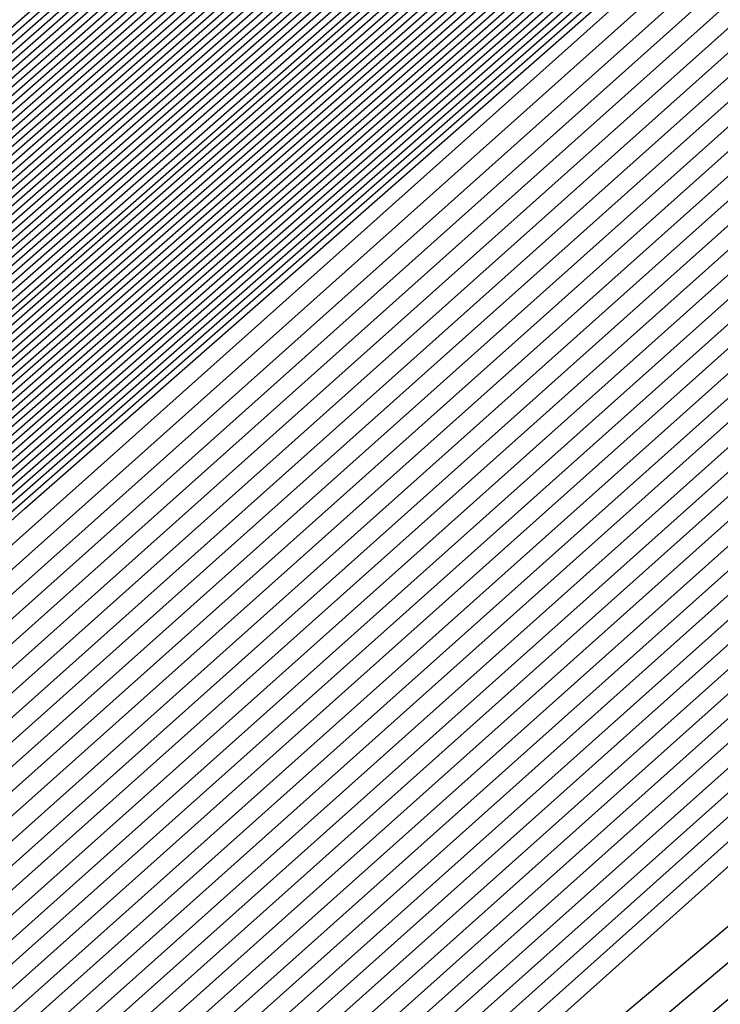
# Model space of a CAD drawing. Extents: x 3249832 to 3255657, y 13789405 to 13793316.
# Tile 1021 of 1056: x 3253212.9136 to 3253212.9946, y 13791261.3372 to 13791261.451. Entities that reach past the tile are written whole.
import ezdxf

# ---------------------------------------------------------------- set-up
doc = ezdxf.new("R2010")
doc.units = 0
doc.header["$LTSCALE"] = 100
doc.header["$MEASUREMENT"] = 0
for name, color, linetype in [('GRATIO_03231_CON', 1, 'CONTINUOUS'), ('GRATIO_0323_ICON', 1, 'CONTINUOUS'), ('TARGETS_EAST', 7, 'CONTINUOUS')]:
    doc.layers.add(name, color=color, linetype=linetype)

# ---------------------------------------------------------------- blocks, each defined once
blk = doc.blocks.new('Gratio_032316_contours')
at = {"layer": 'GRATIO_03231_CON', "color": 5, "linetype": 'Continuous', "flags": 128}
for points in [[(3253199.78125, 13791249.82967), (3253206.23489, 13791255.594), (3253220.54687, 13791268.14499), (3253234.87935, 13791280.67286), (3253243.13472, 13791287.8828), (3253246.17625, 13791290.53992), (3253246.60743, 13791290.92427), (3253246.8199, 13791291.13081), (3253248.35784, 13791292.51402), (3253252.55358, 13791296.24325), (3253260.07593, 13791302.89924), (3253268.93963, 13791310.70819), (3253276.49591, 13791317.3077), (3253280.94137, 13791321.09123), (3253283.85403, 13791323.47572), (3253287.65728, 13791326.63402), (3253294.00347, 13791332.04958)], [(3253199.91476, 13791249.94607), (3253206.35005, 13791255.69401), (3253220.62135, 13791268.20931), (3253234.91309, 13791280.70156), (3253243.14501, 13791287.89098), (3253246.17798, 13791290.54045), (3253246.60814, 13791290.92348), (3253246.81319, 13791291.12271), (3253248.29704, 13791292.45723), (3253252.34515, 13791296.05524), (3253259.60281, 13791302.47703), (3253268.15463, 13791310.01121), (3253275.44504, 13791316.37851), (3253279.74658, 13791320.03974), (3253282.6443, 13791322.4162), (3253286.55135, 13791325.66929), (3253293.09954, 13791331.2627), (3253300.79521, 13791337.86923)], [(3253200.04827, 13791250.06247), (3253206.46521, 13791255.79401), (3253220.69582, 13791268.27363), (3253234.94682, 13791280.73025), (3253243.15531, 13791287.89915), (3253246.17972, 13791290.54097), (3253246.60886, 13791290.92268), (3253246.80649, 13791291.1146), (3253248.23624, 13791292.40044), (3253252.13672, 13791295.86723), (3253259.1297, 13791302.05482), (3253267.36963, 13791309.31423), (3253274.39416, 13791315.44932), (3253278.55179, 13791318.98826), (3253281.43456, 13791321.35667), (3253285.44542, 13791324.70455), (3253292.19561, 13791330.47582), (3253300.12972, 13791337.29016)], [(3253200.18178, 13791250.17887), (3253206.58037, 13791255.89402), (3253220.77029, 13791268.33795), (3253234.98056, 13791280.75895), (3253243.1656, 13791287.90733), (3253246.18145, 13791290.5415), (3253246.60957, 13791290.92188), (3253246.79978, 13791291.1065), (3253248.17544, 13791292.34365), (3253251.92829, 13791295.67922), (3253258.65658, 13791301.63261), (3253266.58464, 13791308.61725), (3253273.34328, 13791314.52012), (3253277.357, 13791317.93677), (3253280.22483, 13791320.29715), (3253284.33949, 13791323.73982), (3253291.29169, 13791329.68894), (3253299.46423, 13791336.71108)], [(3253200.44879, 13791250.41166), (3253206.81069, 13791256.09404), (3253220.91924, 13791268.4666), (3253235.04803, 13791280.81634), (3253243.18618, 13791287.92368), (3253246.18492, 13791290.54255), (3253246.611, 13791290.92029), (3253246.78637, 13791291.09029), (3253248.05384, 13791292.23007), (3253251.51143, 13791295.3032), (3253257.71035, 13791300.78818), (3253265.01464, 13791307.22329), (3253271.24153, 13791312.66173), (3253274.96742, 13791315.8338), (3253277.80537, 13791318.17811), (3253282.12763, 13791321.81036), (3253289.48383, 13791328.11518), (3253298.13324, 13791335.55292)], [(3253200.5823, 13791250.52806), (3253206.92586, 13791256.19405), (3253220.99372, 13791268.53092), (3253235.08176, 13791280.84504), (3253243.19647, 13791287.93185), (3253246.18666, 13791290.54307), (3253246.61171, 13791290.9195), (3253246.77966, 13791291.08219), (3253247.99304, 13791292.17328), (3253251.303, 13791295.11519), (3253257.23724, 13791300.36597), (3253264.22964, 13791306.52631), (3253270.19065, 13791311.73254), (3253273.77263, 13791314.78231), (3253276.59564, 13791317.11859), (3253281.0217, 13791320.84562), (3253288.57991, 13791327.3283), (3253297.46775, 13791334.97385)], [(3253200.71581, 13791250.64445), (3253207.04102, 13791256.29406), (3253221.06819, 13791268.59524), (3253235.1155, 13791280.87374), (3253243.20676, 13791287.94002), (3253246.18839, 13791290.5436), (3253246.61242, 13791290.9187), (3253246.77296, 13791291.07408), (3253247.93224, 13791292.11649), (3253251.09457, 13791294.92718), (3253256.76412, 13791299.94376), (3253263.44465, 13791305.82933), (3253269.13978, 13791310.80334), (3253272.57784, 13791313.73083), (3253275.38591, 13791316.05906), (3253279.91577, 13791319.88089), (3253287.67598, 13791326.54142), (3253296.80226, 13791334.39477)], [(3253200.84932, 13791250.76085), (3253207.15618, 13791256.39406), (3253221.14266, 13791268.65956), (3253235.14923, 13791280.90243), (3253243.21706, 13791287.9482), (3253246.19012, 13791290.54412), (3253246.61314, 13791290.9179), (3253246.76625, 13791291.06598), (3253247.87144, 13791292.0597), (3253250.88614, 13791294.73917), (3253256.29101, 13791299.52155), (3253262.65965, 13791305.13235), (3253268.0889, 13791309.87415), (3253271.38305, 13791312.67934), (3253274.17618, 13791314.99954), (3253278.80984, 13791318.91616), (3253286.77206, 13791325.75454), (3253296.13677, 13791333.81569)], [(3253201.11633, 13791250.99365), (3253207.3865, 13791256.59408), (3253221.29161, 13791268.78821), (3253235.2167, 13791280.95983), (3253243.23764, 13791287.96455), (3253246.19359, 13791290.54517), (3253246.61456, 13791290.91631), (3253246.75284, 13791291.04977), (3253247.74984, 13791291.94612), (3253250.46928, 13791294.36315), (3253255.34478, 13791298.67713), (3253261.08965, 13791303.73839), (3253265.98715, 13791308.01576), (3253268.99347, 13791310.57637), (3253271.75672, 13791312.8805), (3253276.59798, 13791316.9867), (3253284.9642, 13791324.18078), (3253294.80578, 13791332.65754)], [(3253201.24984, 13791251.11004), (3253207.50166, 13791256.69409), (3253221.36608, 13791268.85253), (3253235.25044, 13791280.98852), (3253243.24793, 13791287.97272), (3253246.19533, 13791290.5457), (3253246.61528, 13791290.91552), (3253246.74613, 13791291.04167), (3253247.68904, 13791291.88933), (3253250.26085, 13791294.17514), (3253254.87166, 13791298.25492), (3253260.30466, 13791303.04141), (3253264.93627, 13791307.08657), (3253267.79868, 13791309.52489), (3253270.54699, 13791311.82097), (3253275.49205, 13791316.02196), (3253284.06028, 13791323.3939), (3253294.14029, 13791332.07846)], [(3253201.38335, 13791251.22644), (3253207.61682, 13791256.7941), (3253221.44056, 13791268.91685), (3253235.28417, 13791281.01722), (3253243.25822, 13791287.9809), (3253246.19706, 13791290.54622), (3253246.61599, 13791290.91472), (3253246.73943, 13791291.03356), (3253247.62824, 13791291.83254), (3253250.05242, 13791293.98713), (3253254.39855, 13791297.83271), (3253259.51966, 13791302.34443), (3253263.88539, 13791306.15737), (3253266.60389, 13791308.4734), (3253269.33726, 13791310.76145), (3253274.38613, 13791315.05723), (3253283.15635, 13791322.60702), (3253293.4748, 13791331.49938)], [(3253201.51686, 13791251.34284), (3253207.73198, 13791256.8941), (3253221.51503, 13791268.98117), (3253235.31791, 13791281.04592), (3253243.26852, 13791287.98907), (3253246.1988, 13791290.54675), (3253246.6167, 13791290.91393), (3253246.73272, 13791291.02546), (3253247.56744, 13791291.77576), (3253249.84399, 13791293.79912), (3253253.92543, 13791297.41049), (3253258.73466, 13791301.64744), (3253262.83452, 13791305.22818), (3253265.4091, 13791307.42192), (3253268.12753, 13791309.70193), (3253273.2802, 13791314.0925), (3253282.25242, 13791321.82014), (3253292.80931, 13791330.9203), (3253301.81088, 13791338.63068)], [(3253201.78387, 13791251.57563), (3253207.9623, 13791257.09412), (3253221.66398, 13791269.10982), (3253235.38538, 13791281.10331), (3253243.2891, 13791288.00542), (3253246.20227, 13791290.5478), (3253246.61813, 13791290.91233), (3253246.71931, 13791291.00925), (3253247.44584, 13791291.66218), (3253249.42713, 13791293.4231), (3253252.9792, 13791296.56607), (3253257.16467, 13791300.25348), (3253260.73276, 13791303.36979), (3253263.01952, 13791305.31895), (3253265.70807, 13791307.58288), (3253271.06834, 13791312.16303), (3253280.44457, 13791320.24638), (3253291.47832, 13791329.76215), (3253300.88547, 13791337.82513)], [(3253201.91738, 13791251.69203), (3253208.07746, 13791257.19413), (3253221.73845, 13791269.17414), (3253235.41911, 13791281.13201), (3253243.29939, 13791288.01359), (3253246.204, 13791290.54832), (3253246.61884, 13791290.91154), (3253246.71261, 13791291.00114), (3253247.38504, 13791291.60539), (3253249.2187, 13791293.23509), (3253252.50609, 13791296.14386), (3253256.37967, 13791299.5565), (3253259.68189, 13791302.44059), (3253261.82473, 13791304.26746), (3253264.49834, 13791306.52336), (3253269.96241, 13791311.1983), (3253279.54064, 13791319.4595), (3253290.81283, 13791329.18307), (3253300.42277, 13791337.42236)], [(3253202.05089, 13791251.80842), (3253208.19262, 13791257.29414), (3253221.81293, 13791269.23846), (3253235.45285, 13791281.16071), (3253243.30968, 13791288.02177), (3253246.20573, 13791290.54885), (3253246.61956, 13791290.91074), (3253246.7059, 13791290.99304), (3253247.32424, 13791291.5486), (3253249.01027, 13791293.04708), (3253252.03297, 13791295.72165), (3253255.59467, 13791298.85952), (3253258.63101, 13791301.5114), (3253260.62994, 13791303.21597), (3253263.28861, 13791305.46384), (3253268.85648, 13791310.23357), (3253278.63672, 13791318.67262), (3253290.14734, 13791328.60399), (3253299.96006, 13791337.01958)], [(3253222.18973, 13791268.9562), (3253208.47101, 13791257.20698), (3253202.18439, 13791251.92482), (3253202.18439, 13791251.92482), (3253208.30778, 13791257.39414), (3253221.8874, 13791269.30278)], [(3253222.33685, 13791269.08692), (3253208.70035, 13791257.40813), (3253202.45141, 13791252.15761), (3253202.45141, 13791252.15761), (3253208.5381, 13791257.59416), (3253222.03635, 13791269.43142)], [(3253222.41042, 13791269.15229), (3253208.81502, 13791257.50869), (3253202.58492, 13791252.27401), (3253202.58492, 13791252.27401), (3253208.65326, 13791257.69417), (3253222.11082, 13791269.49575)], [(3253222.48398, 13791269.21765), (3253208.92969, 13791257.60926), (3253202.71843, 13791252.39041), (3253202.71843, 13791252.39041), (3253208.76842, 13791257.79418), (3253222.18529, 13791269.56007)], [(3253222.55754, 13791269.28301), (3253209.04436, 13791257.70983), (3253202.85194, 13791252.50681), (3253202.85193, 13791252.50681), (3253208.88358, 13791257.89419), (3253222.25977, 13791269.62439)], [(3253222.70467, 13791269.41374), (3253209.2737, 13791257.91097), (3253203.11895, 13791252.7396), (3253203.11895, 13791252.7396), (3253209.1139, 13791258.0942), (3253222.40871, 13791269.75304)], [(3253222.77823, 13791269.4791), (3253209.38837, 13791258.01154), (3253203.25246, 13791252.856), (3253203.25246, 13791252.856), (3253209.22906, 13791258.19421), (3253222.48319, 13791269.81736)], [(3253222.8518, 13791269.54447), (3253209.50304, 13791258.11211), (3253203.38597, 13791252.97239), (3253203.38597, 13791252.97239), (3253209.34422, 13791258.29422), (3253222.55766, 13791269.88168)], [(3253222.92536, 13791269.60983), (3253209.61771, 13791258.21268), (3253203.51947, 13791253.08879), (3253203.51947, 13791253.08879), (3253209.45938, 13791258.39423), (3253222.63214, 13791269.946)], [(3253294.55593, 13791331.78482), (3253282.65133, 13791321.30274), (3253268.6032, 13791309.01445), (3253256.6338, 13791298.60027), (3253249.91373, 13791292.81609), (3253247.40711, 13791290.71997), (3253247.02638, 13791290.44557), (3253246.62867, 13791290.09727), (3253243.8498, 13791287.66252), (3253236.27025, 13791281.09954), (3253223.07249, 13791269.74056), (3253209.84706, 13791258.41382), (3253203.78649, 13791253.32159), (3253203.78649, 13791253.32159), (3253209.68971, 13791258.59423), (3253222.78114, 13791270.07458), (3253235.89161, 13791281.53353), (3253243.79641, 13791288.43297), (3253249.04881, 13791292.99861), (3253256.14655, 13791299.14707), (3253268.13516, 13791309.52901), (3253282.25127, 13791321.73092), (3253294.2793, 13791332.07331)], [(3253294.30341, 13791331.56698), (3253282.46184, 13791321.1404), (3253268.48808, 13791308.91717), (3253256.58203, 13791298.55815), (3253249.89752, 13791292.80461), (3253247.40414, 13791290.71961), (3253247.02543, 13791290.44664), (3253246.629, 13791290.09938), (3253243.85878, 13791287.67218), (3253236.30279, 13791281.1296), (3253223.14605, 13791269.80592), (3253209.96173, 13791258.51439), (3253203.92, 13791253.43798), (3253203.92, 13791253.43798), (3253209.80487, 13791258.69424), (3253222.85565, 13791270.13885), (3253235.92547, 13791281.56208), (3253243.80512, 13791288.43921), (3253249.03601, 13791292.98573), (3253256.09723, 13791299.1022), (3253268.02248, 13791309.42905), (3253282.06389, 13791321.56632), (3253294.02824, 13791331.85395)], [(3253294.05089, 13791331.34915), (3253282.27235, 13791320.97806), (3253268.37296, 13791308.8199), (3253256.53026, 13791298.51602), (3253249.8813, 13791292.79314), (3253247.40117, 13791290.71925), (3253247.02448, 13791290.44772), (3253246.62933, 13791290.10149), (3253243.86776, 13791287.68184), (3253236.33533, 13791281.15966), (3253223.21961, 13791269.87129), (3253210.0764, 13791258.61496), (3253204.05351, 13791253.55438), (3253204.05351, 13791253.55438), (3253209.92004, 13791258.79424), (3253222.93017, 13791270.20313), (3253235.95934, 13791281.59062), (3253243.81382, 13791288.44544), (3253249.02321, 13791292.97286), (3253256.04791, 13791299.05733), (3253267.90979, 13791309.32909), (3253281.87651, 13791321.40172), (3253293.77719, 13791331.63458)], [(3253293.79837, 13791331.13131), (3253282.08285, 13791320.81572), (3253268.25784, 13791308.72262), (3253256.47849, 13791298.4739), (3253249.86508, 13791292.78166), (3253247.39821, 13791290.71889), (3253247.02354, 13791290.4488), (3253246.62966, 13791290.1036), (3253243.87675, 13791287.6915), (3253236.36787, 13791281.18972), (3253223.29318, 13791269.93665), (3253210.19107, 13791258.71553), (3253204.18702, 13791253.67078), (3253204.18701, 13791253.67078), (3253210.0352, 13791258.89424), (3253223.00468, 13791270.26741), (3253235.9932, 13791281.61917), (3253243.82253, 13791288.45167), (3253249.01041, 13791292.95999), (3253255.9986, 13791299.01245), (3253267.79711, 13791309.22914), (3253281.68913, 13791321.23712), (3253293.52613, 13791331.41522)], [(3253281.70387, 13791320.49104), (3253268.02759, 13791308.52807), (3253256.37495, 13791298.38965), (3253249.83265, 13791292.75871), (3253247.39227, 13791290.71816), (3253247.02165, 13791290.45095), (3253246.63032, 13791290.10782), (3253243.89471, 13791287.71083), (3253236.43295, 13791281.24983), (3253223.4403, 13791270.06738), (3253210.42041, 13791258.91666), (3253204.45403, 13791253.90357), (3253204.45403, 13791253.90357), (3253210.2655, 13791259.09429), (3253223.15342, 13791270.39627), (3253236.05998, 13791281.67732), (3253243.49467, 13791288.16911), (3253246.23629, 13791290.55891), (3253246.63094, 13791290.89792), (3253246.97688, 13791291.19282), (3253249.38096, 13791293.27243), (3253255.90221, 13791298.92109), (3253267.57241, 13791309.02875), (3253281.31446, 13791320.90786)], [(3253281.51437, 13791320.3287), (3253267.91246, 13791308.4308), (3253256.32319, 13791298.34753), (3253249.81643, 13791292.74723), (3253247.38931, 13791290.7178), (3253247.0207, 13791290.45203), (3253246.63065, 13791290.10993), (3253243.90369, 13791287.72049), (3253236.4655, 13791281.27989), (3253223.51387, 13791270.13274), (3253210.53508, 13791259.01723), (3253204.58754, 13791254.01997), (3253204.58754, 13791254.01997), (3253210.38066, 13791259.1943), (3253223.22789, 13791270.4606), (3253236.0937, 13791281.70603), (3253243.50493, 13791288.17732), (3253246.23793, 13791290.55953), (3253246.63143, 13791290.89735), (3253246.97568, 13791291.19044), (3253249.36691, 13791293.25849), (3253255.85289, 13791298.87622), (3253267.45972, 13791308.92879), (3253281.12708, 13791320.74326)], [(3253281.32488, 13791320.16636), (3253267.79734, 13791308.33352), (3253256.27142, 13791298.30541), (3253249.80022, 13791292.73576), (3253247.38634, 13791290.71744), (3253247.01976, 13791290.4531), (3253246.63098, 13791290.11204), (3253243.91267, 13791287.73015), (3253236.49804, 13791281.30995), (3253223.58743, 13791270.1981), (3253210.64975, 13791259.1178), (3253204.72105, 13791254.13636), (3253204.72105, 13791254.13637), (3253210.49582, 13791259.2943), (3253223.30236, 13791270.52492), (3253236.12742, 13791281.73474), (3253243.51518, 13791288.18552), (3253246.23956, 13791290.56015), (3253246.63193, 13791290.89678), (3253246.97448, 13791291.18805), (3253249.35287, 13791293.24455), (3253255.80356, 13791298.83135), (3253267.34704, 13791308.82884), (3253280.9397, 13791320.57865)], [(3253281.13539, 13791320.00402), (3253267.68222, 13791308.23625), (3253256.21965, 13791298.26328), (3253249.784, 13791292.72428), (3253247.38337, 13791290.71708), (3253247.01881, 13791290.45418), (3253246.63131, 13791290.11416), (3253243.92165, 13791287.73981), (3253236.53058, 13791281.34001), (3253223.66099, 13791270.26347), (3253210.76442, 13791259.21837), (3253204.85455, 13791254.25276), (3253204.85455, 13791254.25276), (3253210.61098, 13791259.39431), (3253223.37683, 13791270.58925), (3253236.16114, 13791281.76345), (3253243.52543, 13791288.19373), (3253246.2412, 13791290.56077), (3253246.63242, 13791290.89621), (3253246.97329, 13791291.18567), (3253249.33882, 13791293.23061), (3253255.75424, 13791298.78648), (3253267.23435, 13791308.72888), (3253280.75231, 13791320.41405)], [(3253267.45197, 13791308.0417), (3253256.11611, 13791298.17904), (3253249.75157, 13791292.70133), (3253247.37744, 13791290.71635), (3253247.01692, 13791290.45633), (3253246.63197, 13791290.11838), (3253243.93961, 13791287.75913), (3253236.59567, 13791281.40012), (3253223.80812, 13791270.3942), (3253210.99376, 13791259.41951), (3253205.12157, 13791254.48556), (3253205.12157, 13791254.48556), (3253210.84129, 13791259.59433), (3253223.52577, 13791270.7179), (3253236.22858, 13791281.82086), (3253243.54593, 13791288.21014), (3253246.24446, 13791290.562), (3253246.6334, 13791290.89508), (3253246.97089, 13791291.1809), (3253249.31072, 13791293.20273), (3253255.65559, 13791298.69674), (3253267.00898, 13791308.52897)], [(3253267.33685, 13791307.94442), (3253256.06434, 13791298.13691), (3253249.73535, 13791292.68985), (3253247.37447, 13791290.71599), (3253247.01598, 13791290.45741), (3253246.6323, 13791290.12049), (3253243.9486, 13791287.76879), (3253236.62821, 13791281.43018), (3253223.88168, 13791270.45956), (3253211.10843, 13791259.52008), (3253205.25508, 13791254.60195), (3253205.25508, 13791254.60195), (3253210.95645, 13791259.69434), (3253223.60023, 13791270.78223), (3253236.2623, 13791281.84957), (3253243.55619, 13791288.21834), (3253246.2461, 13791290.56262), (3253246.63389, 13791290.89451), (3253246.96969, 13791291.17852), (3253249.29667, 13791293.18879), (3253255.60626, 13791298.65187), (3253266.8963, 13791308.42902)], [(3253267.22172, 13791307.84715), (3253256.01257, 13791298.09479), (3253249.71913, 13791292.67838), (3253247.37151, 13791290.71563), (3253247.01503, 13791290.45848), (3253246.63263, 13791290.1226), (3253243.95758, 13791287.77846), (3253236.66075, 13791281.46024), (3253223.95525, 13791270.52492), (3253211.2231, 13791259.62065), (3253205.38858, 13791254.71835), (3253205.38859, 13791254.71835), (3253211.07161, 13791259.79435), (3253223.6747, 13791270.84655), (3253236.29602, 13791281.87828), (3253243.56644, 13791288.22655), (3253246.24773, 13791290.56324), (3253246.63439, 13791290.89394), (3253246.9685, 13791291.17613), (3253249.28262, 13791293.17485), (3253255.55694, 13791298.607), (3253266.78361, 13791308.32906)], [(3253267.1066, 13791307.74987), (3253255.96081, 13791298.05266), (3253249.70292, 13791292.6669), (3253247.36854, 13791290.71526), (3253247.01409, 13791290.45956), (3253246.63296, 13791290.12471), (3253243.96656, 13791287.78812), (3253236.69329, 13791281.49029), (3253224.02881, 13791270.59029), (3253211.33777, 13791259.72122), (3253205.52209, 13791254.83475), (3253205.52209, 13791254.83475), (3253211.18677, 13791259.89435), (3253223.74917, 13791270.91088), (3253236.32974, 13791281.90699), (3253243.57669, 13791288.23475), (3253246.24937, 13791290.56386), (3253246.63488, 13791290.89337), (3253246.9673, 13791291.17375), (3253249.26858, 13791293.16091), (3253255.50762, 13791298.56213), (3253266.67093, 13791308.22911)], [(3253266.87636, 13791307.55532), (3253255.85727, 13791297.96842), (3253249.67048, 13791292.64395), (3253247.36261, 13791290.71454), (3253247.01219, 13791290.46171), (3253246.63362, 13791290.12893), (3253243.98452, 13791287.80744), (3253236.75838, 13791281.55041), (3253224.17594, 13791270.72101), (3253211.56711, 13791259.92236), (3253205.78911, 13791255.06754), (3253205.78911, 13791255.06754), (3253211.41709, 13791260.09437), (3253223.89811, 13791271.03953), (3253236.39717, 13791281.9644), (3253243.59719, 13791288.25117), (3253246.25263, 13791290.56509), (3253246.63586, 13791290.89224), (3253246.96491, 13791291.16898), (3253249.24048, 13791293.13303), (3253255.40897, 13791298.4724), (3253266.44556, 13791308.0292)], [(3253266.76123, 13791307.45805), (3253255.8055, 13791297.92629), (3253249.65427, 13791292.63247), (3253247.35964, 13791290.71418), (3253247.01125, 13791290.46279), (3253246.63395, 13791290.13104), (3253243.9935, 13791287.8171), (3253236.79092, 13791281.58047), (3253224.2495, 13791270.78638), (3253211.68179, 13791260.02293), (3253205.92262, 13791255.18394), (3253205.92262, 13791255.18394), (3253211.53225, 13791260.19438), (3253223.97258, 13791271.10386), (3253236.43089, 13791281.99311), (3253243.60744, 13791288.25937), (3253246.25427, 13791290.56571), (3253246.63635, 13791290.89167), (3253246.96371, 13791291.1666), (3253249.22643, 13791293.11909), (3253255.35964, 13791298.42753), (3253266.33287, 13791307.92924)], [(3253266.64611, 13791307.36077), (3253255.75373, 13791297.88417), (3253249.63805, 13791292.621), (3253247.35667, 13791290.71382), (3253247.0103, 13791290.46387), (3253246.63428, 13791290.13316), (3253244.00248, 13791287.82676), (3253236.82346, 13791281.61053), (3253224.32306, 13791270.85174), (3253211.79646, 13791260.1235), (3253206.05613, 13791255.30034), (3253206.05613, 13791255.30033), (3253211.64741, 13791260.29439), (3253224.04705, 13791271.16818), (3253236.46461, 13791282.02182), (3253243.6177, 13791288.26758), (3253246.2559, 13791290.56633), (3253246.63684, 13791290.8911), (3253246.96251, 13791291.16422), (3253249.21238, 13791293.10515), (3253255.31032, 13791298.38266), (3253266.22019, 13791307.82929)], [(3253266.53099, 13791307.2635), (3253255.70196, 13791297.84205), (3253249.62183, 13791292.60952), (3253247.35371, 13791290.71345), (3253247.00936, 13791290.46494), (3253246.63461, 13791290.13527), (3253244.01147, 13791287.83642), (3253236.856, 13791281.64058), (3253224.39663, 13791270.9171), (3253211.91113, 13791260.22407), (3253206.18963, 13791255.41673), (3253206.18963, 13791255.41673), (3253211.76257, 13791260.3944), (3253224.12152, 13791271.23251), (3253236.49833, 13791282.05053), (3253243.62795, 13791288.27578), (3253246.25754, 13791290.56695), (3253246.63734, 13791290.89054), (3253246.96131, 13791291.16183), (3253249.19833, 13791293.09121), (3253255.26099, 13791298.33779), (3253266.1075, 13791307.72933)], [(3253266.30074, 13791307.06895), (3253255.59843, 13791297.7578), (3253249.5894, 13791292.58657), (3253247.34778, 13791290.71273), (3253247.00747, 13791290.4671), (3253246.63526, 13791290.13949), (3253244.02943, 13791287.85574), (3253236.92109, 13791281.7007), (3253224.54375, 13791271.04783), (3253212.14047, 13791260.42521), (3253206.45665, 13791255.64953), (3253206.45665, 13791255.64953), (3253211.99289, 13791260.59441), (3253224.27046, 13791271.36115), (3253236.56577, 13791282.10794), (3253243.64845, 13791288.29219), (3253246.2608, 13791290.56818), (3253246.63832, 13791290.8894), (3253246.95892, 13791291.15707), (3253249.17024, 13791293.06333), (3253255.16235, 13791298.24805), (3253265.88213, 13791307.52942)], [(3253266.18562, 13791306.97167), (3253255.54666, 13791297.71567), (3253249.57318, 13791292.57509), (3253247.34481, 13791290.71237), (3253247.00652, 13791290.46817), (3253246.63559, 13791290.1416), (3253244.03841, 13791287.86541), (3253236.95363, 13791281.73076), (3253224.61732, 13791271.1132), (3253212.25514, 13791260.52577), (3253206.59016, 13791255.76592), (3253206.59016, 13791255.76592), (3253212.10805, 13791260.69442), (3253224.34492, 13791271.42548), (3253236.59949, 13791282.13665), (3253243.6587, 13791288.3004), (3253246.26244, 13791290.5688), (3253246.63881, 13791290.88883), (3253246.95772, 13791291.15468), (3253249.15619, 13791293.04939), (3253255.11302, 13791298.20318), (3253265.76944, 13791307.42947)], [(3253266.07049, 13791306.8744), (3253255.49489, 13791297.67355), (3253249.55697, 13791292.56362), (3253247.34184, 13791290.712), (3253247.00558, 13791290.46925), (3253246.63592, 13791290.14371), (3253244.04739, 13791287.87507), (3253236.98617, 13791281.76081), (3253224.69088, 13791271.17856), (3253212.36981, 13791260.62634), (3253206.72366, 13791255.88232), (3253206.72367, 13791255.88232), (3253212.22321, 13791260.79443), (3253224.41939, 13791271.4898), (3253236.63321, 13791282.16536), (3253243.66895, 13791288.30861), (3253246.26407, 13791290.56942), (3253246.6393, 13791290.88827), (3253246.95652, 13791291.1523), (3253249.14214, 13791293.03545), (3253255.0637, 13791298.15831), (3253265.65676, 13791307.32951)], [(3253265.95537, 13791306.77712), (3253255.44312, 13791297.63143), (3253249.54075, 13791292.55214), (3253247.33888, 13791290.71164), (3253247.00463, 13791290.47032), (3253246.63625, 13791290.14582), (3253244.05637, 13791287.88473), (3253237.01871, 13791281.79087), (3253224.76444, 13791271.24392), (3253212.48448, 13791260.72691), (3253206.85717, 13791255.99872), (3253206.85717, 13791255.99872), (3253212.33837, 13791260.89444), (3253224.49386, 13791271.55413), (3253236.66693, 13791282.19407), (3253243.67921, 13791288.31681), (3253246.26571, 13791290.57004), (3253246.6398, 13791290.8877), (3253246.95533, 13791291.14992), (3253249.12809, 13791293.02151), (3253255.01437, 13791298.11344), (3253265.54407, 13791307.22956)], [(3253265.72512, 13791306.58257), (3253255.33958, 13791297.54718), (3253249.50832, 13791292.52919), (3253247.33294, 13791290.71092), (3253247.00274, 13791290.47248), (3253246.63691, 13791290.15005), (3253244.07433, 13791287.90405), (3253237.0838, 13791281.85099), (3253224.91157, 13791271.37465), (3253212.71382, 13791260.92805), (3253207.12419, 13791256.23151), (3253207.12419, 13791256.23151), (3253212.56869, 13791261.09446), (3253224.6428, 13791271.68278), (3253236.73437, 13791282.25148), (3253243.69971, 13791288.33322), (3253246.26897, 13791290.57127), (3253246.64078, 13791290.88656), (3253246.95293, 13791291.14515), (3253249.1, 13791292.99362), (3253254.91572, 13791298.02371), (3253265.3187, 13791307.02965)], [(3253265.61, 13791306.4853), (3253255.28781, 13791297.50506), (3253249.4921, 13791292.51771), (3253247.32998, 13791290.71056), (3253247.0018, 13791290.47355), (3253246.63724, 13791290.15216), (3253244.08331, 13791287.91371), (3253237.11634, 13791281.88104), (3253224.98513, 13791271.44001), (3253212.82849, 13791261.02862), (3253207.2577, 13791256.34791), (3253207.2577, 13791256.34791), (3253212.68385, 13791261.19447), (3253224.71727, 13791271.7471), (3253236.76809, 13791282.28019), (3253243.70996, 13791288.34143), (3253246.27061, 13791290.57189), (3253246.64127, 13791290.88599), (3253246.95174, 13791291.14277), (3253249.08595, 13791292.97968), (3253254.8664, 13791297.97884), (3253265.20602, 13791306.92969)], [(3253265.49488, 13791306.38803), (3253255.23605, 13791297.46293), (3253249.47588, 13791292.50624), (3253247.32701, 13791290.71019), (3253247.00085, 13791290.47463), (3253246.63757, 13791290.15427), (3253244.0923, 13791287.92337), (3253237.14888, 13791281.9111), (3253225.0587, 13791271.50538), (3253212.94316, 13791261.12919), (3253207.39121, 13791256.46431), (3253207.39121, 13791256.46431), (3253212.79901, 13791261.29448), (3253224.79174, 13791271.81143), (3253236.80181, 13791282.3089), (3253243.72021, 13791288.34963), (3253246.27224, 13791290.57251), (3253246.64176, 13791290.88543), (3253246.95054, 13791291.14038), (3253249.0719, 13791292.96574), (3253254.81708, 13791297.93397), (3253265.09333, 13791306.82974)], [(3253265.37976, 13791306.29075), (3253255.18428, 13791297.42081), (3253249.45967, 13791292.49476), (3253247.32404, 13791290.70983), (3253246.9999, 13791290.47571), (3253246.6379, 13791290.15638), (3253244.10128, 13791287.93303), (3253237.18142, 13791281.94116), (3253225.13226, 13791271.57074), (3253213.05783, 13791261.22976), (3253207.52471, 13791256.5807), (3253207.52471, 13791256.5807), (3253212.91417, 13791261.39448), (3253224.86621, 13791271.87575), (3253236.83553, 13791282.33761), (3253243.73047, 13791288.35784), (3253246.27388, 13791290.57313), (3253246.64226, 13791290.88486), (3253246.94934, 13791291.138), (3253249.05785, 13791292.9518), (3253254.76775, 13791297.8891), (3253264.98065, 13791306.72978)], [(3253265.14951, 13791306.0962), (3253255.08074, 13791297.33656), (3253249.42723, 13791292.47181), (3253247.31811, 13791290.70911), (3253246.99801, 13791290.47786), (3253246.63856, 13791290.1606), (3253244.11924, 13791287.95236), (3253237.24651, 13791282.00127), (3253225.27938, 13791271.70147), (3253213.28717, 13791261.4309), (3253207.79173, 13791256.8135), (3253207.79173, 13791256.8135), (3253213.14449, 13791261.5945), (3253225.01515, 13791272.0044), (3253236.90297, 13791282.39502), (3253243.75097, 13791288.37425), (3253246.27714, 13791290.57436), (3253246.64324, 13791290.88372), (3253246.94695, 13791291.13323), (3253249.02975, 13791292.92392), (3253254.6691, 13791297.79936), (3253264.75528, 13791306.52987)], [(3253265.03439, 13791305.99892), (3253255.02897, 13791297.29444), (3253249.41102, 13791292.46033), (3253247.31514, 13791290.70874), (3253246.99707, 13791290.47894), (3253246.63889, 13791290.16271), (3253244.12822, 13791287.96202), (3253237.27905, 13791282.03133), (3253225.35295, 13791271.76683), (3253213.40184, 13791261.53147), (3253207.92524, 13791256.92989), (3253207.92524, 13791256.92989), (3253213.25965, 13791261.69451), (3253225.08961, 13791272.06873), (3253236.93669, 13791282.42373), (3253243.76122, 13791288.38246), (3253246.27878, 13791290.57498), (3253246.64373, 13791290.88316), (3253246.94575, 13791291.13085), (3253249.01571, 13791292.90998), (3253254.61978, 13791297.75449), (3253264.64259, 13791306.42992)], [(3253264.91926, 13791305.90165), (3253254.9772, 13791297.25231), (3253249.3948, 13791292.44886), (3253247.31218, 13791290.70838), (3253246.99612, 13791290.48001), (3253246.63922, 13791290.16482), (3253244.1372, 13791287.97168), (3253237.31159, 13791282.06139), (3253225.42651, 13791271.83219), (3253213.51651, 13791261.63204), (3253208.05874, 13791257.04629), (3253208.05875, 13791257.04629), (3253213.37481, 13791261.79452), (3253225.16408, 13791272.13306), (3253236.97041, 13791282.45244), (3253243.77147, 13791288.39066), (3253246.28041, 13791290.5756), (3253246.64422, 13791290.88259), (3253246.94455, 13791291.12847), (3253249.00166, 13791292.89604), (3253254.57046, 13791297.70962), (3253264.52991, 13791306.32996)], [(3253264.80414, 13791305.80438), (3253254.92543, 13791297.21019), (3253249.37858, 13791292.43738), (3253247.30921, 13791290.70802), (3253246.99518, 13791290.48109), (3253246.63955, 13791290.16693), (3253244.14618, 13791287.98134), (3253237.34413, 13791282.09145), (3253225.50007, 13791271.89756), (3253213.63118, 13791261.73261), (3253208.19225, 13791257.16269), (3253208.19225, 13791257.16269), (3253213.48997, 13791261.89453), (3253225.23855, 13791272.19738), (3253237.00413, 13791282.48115), (3253243.78172, 13791288.39887), (3253246.28205, 13791290.57622), (3253246.64472, 13791290.88202), (3253246.94335, 13791291.12608), (3253248.98761, 13791292.8821), (3253254.52113, 13791297.66475), (3253264.41722, 13791306.23001)], [(3253264.57389, 13791305.60983), (3253254.8219, 13791297.12594), (3253249.34615, 13791292.41443), (3253247.30328, 13791290.7073), (3253246.99329, 13791290.48324), (3253246.64021, 13791290.17116), (3253244.16415, 13791288.00066), (3253237.40922, 13791282.15156), (3253225.6472, 13791272.02829), (3253213.86052, 13791261.93375), (3253208.45927, 13791257.39548), (3253208.45927, 13791257.39548), (3253213.72028, 13791262.09454), (3253225.38749, 13791272.32603), (3253237.07157, 13791282.53856), (3253243.80223, 13791288.41528), (3253246.28532, 13791290.57745), (3253246.6457, 13791290.88089), (3253246.94096, 13791291.12132), (3253248.95951, 13791292.85422), (3253254.42248, 13791297.57502), (3253264.19185, 13791306.0301)], [(3253264.45877, 13791305.51255), (3253254.77013, 13791297.08382), (3253249.32993, 13791292.40295), (3253247.30031, 13791290.70693), (3253246.99234, 13791290.48432), (3253246.64054, 13791290.17327), (3253244.17313, 13791288.01032), (3253237.44176, 13791282.18162), (3253225.72077, 13791272.09365), (3253213.97519, 13791262.03431), (3253208.59278, 13791257.51188), (3253208.59278, 13791257.51188), (3253213.83545, 13791262.19455), (3253225.46196, 13791272.39036), (3253237.10529, 13791282.56727), (3253243.81248, 13791288.42348), (3253246.28695, 13791290.57807), (3253246.64619, 13791290.88032), (3253246.93976, 13791291.11893), (3253248.94547, 13791292.84028), (3253254.37316, 13791297.53015), (3253264.07917, 13791305.93015)], [(3253264.34365, 13791305.41528), (3253254.71836, 13791297.0417), (3253249.31372, 13791292.39148), (3253247.29734, 13791290.70657), (3253246.9914, 13791290.48539), (3253246.64087, 13791290.17538), (3253244.18211, 13791288.01998), (3253237.4743, 13791282.21168), (3253225.79433, 13791272.15901), (3253214.08986, 13791262.13489), (3253208.72629, 13791257.62828), (3253208.72628, 13791257.62828), (3253213.9506, 13791262.29456), (3253225.53643, 13791272.45468), (3253237.13901, 13791282.59598), (3253243.82273, 13791288.43169), (3253246.28858, 13791290.57869), (3253246.64668, 13791290.87975), (3253246.93857, 13791291.11655), (3253248.93142, 13791292.82634), (3253254.32383, 13791297.48528), (3253263.96648, 13791305.83019)], [(3253264.22852, 13791305.318), (3253254.66659, 13791296.99957), (3253249.2975, 13791292.38), (3253247.29438, 13791290.70621), (3253246.99045, 13791290.48647), (3253246.6412, 13791290.17749), (3253244.19109, 13791288.02965), (3253237.50684, 13791282.24174), (3253225.86789, 13791272.22438), (3253214.20454, 13791262.23545), (3253208.85979, 13791257.74467), (3253208.85979, 13791257.74467), (3253214.06576, 13791262.39457), (3253225.6109, 13791272.51901), (3253237.17273, 13791282.62469), (3253243.83298, 13791288.4399), (3253246.29022, 13791290.57931), (3253246.64717, 13791290.87918), (3253246.93737, 13791291.11417), (3253248.91737, 13791292.8124), (3253254.27451, 13791297.44041), (3253263.8538, 13791305.73024)], [(3253263.99828, 13791305.12345), (3253254.56305, 13791296.91532), (3253249.26507, 13791292.35705), (3253247.28844, 13791290.70548), (3253246.98856, 13791290.48862), (3253246.64186, 13791290.18171), (3253244.20905, 13791288.04897), (3253237.57193, 13791282.30185), (3253226.01502, 13791272.3551), (3253214.43388, 13791262.43659), (3253209.12681, 13791257.97747), (3253209.12681, 13791257.97747), (3253214.29608, 13791262.59459), (3253225.75984, 13791272.64766), (3253237.24016, 13791282.6821), (3253243.85349, 13791288.45631), (3253246.29349, 13791290.58054), (3253246.64816, 13791290.87805), (3253246.93497, 13791291.1094), (3253248.88927, 13791292.78452), (3253254.17586, 13791297.35067), (3253263.62842, 13791305.53033)], [(3253263.88315, 13791305.02618), (3253254.51129, 13791296.8732), (3253249.24885, 13791292.34558), (3253247.28548, 13791290.70512), (3253246.98761, 13791290.4897), (3253246.64219, 13791290.18382), (3253244.21803, 13791288.05863), (3253237.60447, 13791282.33191), (3253226.08858, 13791272.42047), (3253214.54855, 13791262.53716), (3253209.26032, 13791258.09386), (3253209.26032, 13791258.09386), (3253214.41124, 13791262.69459), (3253225.8343, 13791272.71198), (3253237.27388, 13791282.71081), (3253243.86374, 13791288.46451), (3253246.29512, 13791290.58116), (3253246.64865, 13791290.87748), (3253246.93378, 13791291.10702), (3253248.87522, 13791292.77058), (3253254.12654, 13791297.3058), (3253263.51574, 13791305.43037)], [(3253263.76803, 13791304.9289), (3253254.45952, 13791296.83108), (3253249.23263, 13791292.3341), (3253247.28251, 13791290.70476), (3253246.98667, 13791290.49078), (3253246.64252, 13791290.18593), (3253244.22702, 13791288.06829), (3253237.63701, 13791282.36197), (3253226.16214, 13791272.48583), (3253214.66322, 13791262.63773), (3253209.39382, 13791258.21026), (3253209.39382, 13791258.21026), (3253214.5264, 13791262.7946), (3253225.90877, 13791272.77631), (3253237.3076, 13791282.73952), (3253243.87399, 13791288.47272), (3253246.29675, 13791290.58178), (3253246.64914, 13791290.87691), (3253246.93258, 13791291.10463), (3253248.86118, 13791292.75664), (3253254.07721, 13791297.26093), (3253263.40305, 13791305.33042)], [(3253263.65291, 13791304.83163), (3253254.40775, 13791296.78895), (3253249.21642, 13791292.32262), (3253247.27954, 13791290.7044), (3253246.98572, 13791290.49185), (3253246.64285, 13791290.18805), (3253244.236, 13791288.07795), (3253237.66955, 13791282.39203), (3253226.23571, 13791272.55119), (3253214.77789, 13791262.7383), (3253209.52733, 13791258.32666), (3253209.52733, 13791258.32666), (3253214.64156, 13791262.89461), (3253225.98324, 13791272.84063), (3253237.34132, 13791282.76823), (3253243.88424, 13791288.48092), (3253246.29839, 13791290.5824), (3253246.64963, 13791290.87634), (3253246.93138, 13791291.10225), (3253248.84713, 13791292.7427), (3253254.02789, 13791297.21606), (3253263.29037, 13791305.23046)], [(3253226.38283, 13791272.68192), (3253215.00723, 13791262.93944), (3253209.79435, 13791258.55945), (3253209.79435, 13791258.55945), (3253214.87188, 13791263.09463), (3253226.13218, 13791272.96928)], [(3253226.4564, 13791272.74729), (3253215.1219, 13791263.04001), (3253209.92785, 13791258.67585), (3253209.92786, 13791258.67585), (3253214.98704, 13791263.19464), (3253226.20665, 13791273.03361)], [(3253226.52996, 13791272.81265), (3253215.23657, 13791263.14058), (3253210.06136, 13791258.79225), (3253210.06136, 13791258.79225), (3253215.1022, 13791263.29465), (3253226.28112, 13791273.09794)], [(3253226.60352, 13791272.87801), (3253215.35124, 13791263.24115), (3253210.19487, 13791258.90864), (3253210.19487, 13791258.90864), (3253215.21736, 13791263.39465), (3253226.35559, 13791273.16226)], [(3253226.75065, 13791273.00874), (3253215.58058, 13791263.44229), (3253210.46189, 13791259.14144), (3253210.46189, 13791259.14144), (3253215.44768, 13791263.59467), (3253226.50453, 13791273.29091)], [(3253226.82421, 13791273.0741), (3253215.69525, 13791263.54285), (3253210.5954, 13791259.25783), (3253210.5954, 13791259.25783), (3253215.56284, 13791263.69468), (3253226.57899, 13791273.35524)], [(3253226.89778, 13791273.13947), (3253215.80992, 13791263.64343), (3253210.7289, 13791259.37423), (3253210.7289, 13791259.37423), (3253215.678, 13791263.79469), (3253226.65346, 13791273.41956)], [(3253226.97134, 13791273.20483), (3253215.92459, 13791263.74399), (3253210.86241, 13791259.49063), (3253210.86241, 13791259.49063), (3253215.79316, 13791263.8947)], [(3253216.15393, 13791263.94513), (3253211.12943, 13791259.72342), (3253211.12943, 13791259.72342), (3253216.02348, 13791264.09471)], [(3253216.2686, 13791264.0457), (3253211.26293, 13791259.83982), (3253211.26294, 13791259.83982), (3253216.13864, 13791264.19472)], [(3253216.38328, 13791264.14627), (3253211.39644, 13791259.95622), (3253211.39644, 13791259.95622), (3253216.2538, 13791264.29473)], [(3253216.49795, 13791264.24684), (3253211.52995, 13791260.07261), (3253211.52995, 13791260.07261), (3253216.36896, 13791264.39474)], [(3253216.72729, 13791264.44798), (3253211.79697, 13791260.30541), (3253211.79697, 13791260.30541), (3253216.59928, 13791264.59476)], [(3253216.84196, 13791264.54855), (3253211.93048, 13791260.4218), (3253211.93047, 13791260.4218), (3253216.71444, 13791264.69477)], [(3253216.95663, 13791264.64912), (3253212.06398, 13791260.5382), (3253212.06398, 13791260.5382), (3253216.82959, 13791264.79477)], [(3253217.0713, 13791264.74969), (3253212.19749, 13791260.6546), (3253212.19749, 13791260.6546), (3253216.94475, 13791264.89478)], [(3253217.30064, 13791264.95083), (3253212.46451, 13791260.88739), (3253212.46451, 13791260.88739), (3253217.17507, 13791265.0948)], [(3253217.41531, 13791265.0514), (3253212.59801, 13791261.00379), (3253212.59801, 13791261.00379), (3253217.29023, 13791265.19481)], [(3253217.52998, 13791265.15197), (3253212.73152, 13791261.12019), (3253212.73152, 13791261.12019), (3253217.40539, 13791265.29482)], [(3253217.64465, 13791265.25253), (3253212.86503, 13791261.23658), (3253212.86503, 13791261.23658), (3253217.52055, 13791265.39483)]]:
    blk.add_lwpolyline(points, dxfattribs=at)
at = {"layer": 'GRATIO_0323_ICON', "color": 7, "linetype": 'Continuous', "flags": 128}
for points in [[(3253200.31528, 13791250.29526), (3253206.69554, 13791255.99403), (3253220.84477, 13791268.40227), (3253235.01429, 13791280.78765), (3253243.17589, 13791287.9155), (3253246.18319, 13791290.54202), (3253246.61028, 13791290.92109), (3253246.79307, 13791291.0984), (3253248.11464, 13791292.28686), (3253251.71986, 13791295.49121), (3253258.18347, 13791301.21039), (3253265.79964, 13791307.92027), (3253272.29241, 13791313.59093), (3253276.16221, 13791316.88528), (3253279.0151, 13791319.23763), (3253283.23356, 13791322.77509), (3253290.38776, 13791328.90206), (3253298.79874, 13791336.132)], [(3253200.98282, 13791250.87725), (3253207.27134, 13791256.49407), (3253221.21714, 13791268.72389), (3253235.18297, 13791280.93113), (3253243.22735, 13791287.95637), (3253246.19186, 13791290.54465), (3253246.61385, 13791290.91711), (3253246.75955, 13791291.05787), (3253247.81064, 13791292.00291), (3253250.67771, 13791294.55116), (3253255.81789, 13791299.09934), (3253261.87465, 13791304.43537), (3253267.03802, 13791308.94496), (3253270.18826, 13791311.62786), (3253272.96645, 13791313.94002), (3253277.70391, 13791317.95143), (3253285.86813, 13791324.96766), (3253295.47128, 13791333.23661)], [(3253201.65036, 13791251.45923), (3253207.84714, 13791256.99411), (3253221.5895, 13791269.04549), (3253235.35164, 13791281.07462), (3253243.27881, 13791287.99724), (3253246.20053, 13791290.54727), (3253246.61742, 13791290.91313), (3253246.72602, 13791291.01735), (3253247.50664, 13791291.71897), (3253249.63556, 13791293.61111), (3253253.45232, 13791296.98828), (3253257.94966, 13791300.95046), (3253261.78364, 13791304.29898), (3253264.21431, 13791306.37043), (3253266.9178, 13791308.64241), (3253272.17427, 13791313.12777), (3253281.3485, 13791321.03326), (3253292.14381, 13791330.34122), (3253301.34818, 13791338.22791)], [(3253222.26329, 13791269.02156), (3253208.58568, 13791257.30755), (3253202.3179, 13791252.04122), (3253202.3179, 13791252.04122), (3253208.42294, 13791257.49415), (3253221.96187, 13791269.36711)], [(3253222.63111, 13791269.34838), (3253209.15903, 13791257.8104), (3253202.98544, 13791252.6232), (3253202.98544, 13791252.6232), (3253208.99874, 13791257.99419), (3253222.33424, 13791269.68871)], [(3253294.80845, 13791332.00265), (3253282.84083, 13791321.46507), (3253268.71833, 13791309.11172), (3253256.68557, 13791298.6424), (3253249.92995, 13791292.82756), (3253247.41007, 13791290.72034), (3253247.02732, 13791290.44449), (3253246.62834, 13791290.09516), (3253243.84082, 13791287.65286), (3253236.2377, 13791281.06949), (3253222.99892, 13791269.67519), (3253209.73238, 13791258.31325), (3253203.65298, 13791253.20519), (3253203.65298, 13791253.20519), (3253209.57454, 13791258.49423), (3253222.70663, 13791270.0103), (3253235.85774, 13791281.50498), (3253243.7877, 13791288.42674), (3253249.0616, 13791293.01148), (3253256.19586, 13791299.19195), (3253268.24784, 13791309.62896), (3253282.43865, 13791321.89552), (3253294.53035, 13791332.29267)], [(3253281.89336, 13791320.65338), (3253268.14271, 13791308.62535), (3253256.42672, 13791298.43178), (3253249.84887, 13791292.77018), (3253247.39524, 13791290.71852), (3253247.02259, 13791290.44987), (3253246.62999, 13791290.10571), (3253243.88573, 13791287.70117), (3253236.40041, 13791281.21978), (3253223.36674, 13791270.00201), (3253210.30574, 13791258.8161), (3253204.32052, 13791253.78717), (3253204.32052, 13791253.78717), (3253210.15034, 13791258.99428), (3253223.07895, 13791270.33195), (3253236.02626, 13791281.64861), (3253243.48442, 13791288.1609), (3253246.23466, 13791290.5583), (3253246.63045, 13791290.89848), (3253246.97808, 13791291.1952), (3253249.39501, 13791293.28637), (3253255.95153, 13791298.96595), (3253267.68509, 13791309.1287), (3253281.50184, 13791321.07246)], [(3253280.94589, 13791319.84168), (3253267.5671, 13791308.13897), (3253256.16788, 13791298.22116), (3253249.76778, 13791292.7128), (3253247.38041, 13791290.71671), (3253247.01787, 13791290.45526), (3253246.63164, 13791290.11627), (3253243.93063, 13791287.74947), (3253236.56312, 13791281.37006), (3253223.73456, 13791270.32883), (3253210.87909, 13791259.31894), (3253204.98806, 13791254.36916), (3253204.98806, 13791254.36916), (3253210.72614, 13791259.49432), (3253223.4513, 13791270.65358), (3253236.19486, 13791281.79216), (3253243.53568, 13791288.20193), (3253246.24283, 13791290.56139), (3253246.63291, 13791290.89565), (3253246.97209, 13791291.18328), (3253249.32477, 13791293.21667), (3253255.70491, 13791298.74161), (3253267.12167, 13791308.62893), (3253280.56493, 13791320.24945)], [(3253266.99148, 13791307.6526), (3253255.90904, 13791298.01054), (3253249.6867, 13791292.65542), (3253247.36557, 13791290.7149), (3253247.01314, 13791290.46064), (3253246.63329, 13791290.12682), (3253243.97554, 13791287.79778), (3253236.72583, 13791281.52035), (3253224.10237, 13791270.65565), (3253211.45244, 13791259.82179), (3253205.6556, 13791254.95114), (3253205.6556, 13791254.95114), (3253211.30193, 13791259.99436), (3253223.82364, 13791270.9752), (3253236.36345, 13791281.93569), (3253243.58694, 13791288.24296), (3253246.251, 13791290.56448), (3253246.63537, 13791290.89281), (3253246.9661, 13791291.17137), (3253249.25453, 13791293.14697), (3253255.45829, 13791298.51727), (3253266.55824, 13791308.12915)], [(3253266.41586, 13791307.16622), (3253255.65019, 13791297.79992), (3253249.60562, 13791292.59805), (3253247.35074, 13791290.71309), (3253247.00841, 13791290.46602), (3253246.63494, 13791290.13738), (3253244.02045, 13791287.84608), (3253236.88854, 13791281.67064), (3253224.47019, 13791270.98247), (3253212.0258, 13791260.32464), (3253206.32314, 13791255.53313), (3253206.32314, 13791255.53313), (3253211.87773, 13791260.49441), (3253224.19599, 13791271.29683), (3253236.53205, 13791282.07923), (3253243.6382, 13791288.28399), (3253246.25917, 13791290.56757), (3253246.63783, 13791290.88997), (3253246.96012, 13791291.15945), (3253249.18429, 13791293.07727), (3253255.21167, 13791298.29292), (3253265.99481, 13791307.62938)], [(3253265.84025, 13791306.67985), (3253255.39135, 13791297.5893), (3253249.52453, 13791292.54067), (3253247.33591, 13791290.71128), (3253247.00369, 13791290.4714), (3253246.63658, 13791290.14793), (3253244.06535, 13791287.89439), (3253237.05125, 13791281.82093), (3253224.83801, 13791271.30929), (3253212.59915, 13791260.82748), (3253206.99068, 13791256.11511), (3253206.99068, 13791256.11512), (3253212.45353, 13791260.99445), (3253224.56833, 13791271.61845), (3253236.70065, 13791282.22277), (3253243.68946, 13791288.32502), (3253246.26734, 13791290.57065), (3253246.64029, 13791290.88713), (3253246.95413, 13791291.14753), (3253249.11404, 13791293.00756), (3253254.96505, 13791298.06857), (3253265.43139, 13791307.1296)], [(3253265.26463, 13791306.19348), (3253255.13251, 13791297.37869), (3253249.44345, 13791292.48329), (3253247.32108, 13791290.70947), (3253246.99896, 13791290.47678), (3253246.63823, 13791290.15849), (3253244.11026, 13791287.9427), (3253237.21396, 13791281.97122), (3253225.20582, 13791271.6361), (3253213.1725, 13791261.33033), (3253207.65822, 13791256.6971), (3253207.65822, 13791256.6971), (3253213.02933, 13791261.49449), (3253224.94068, 13791271.94008), (3253236.86925, 13791282.36631), (3253243.74072, 13791288.36604), (3253246.27551, 13791290.57374), (3253246.64275, 13791290.88429), (3253246.94814, 13791291.13562), (3253249.0438, 13791292.93786), (3253254.71843, 13791297.84423), (3253264.86796, 13791306.62983)], [(3253264.68902, 13791305.7071), (3253254.87367, 13791297.16807), (3253249.36237, 13791292.42591), (3253247.30624, 13791290.70766), (3253246.99423, 13791290.48216), (3253246.63988, 13791290.16905), (3253244.15517, 13791287.991), (3253237.37667, 13791282.12151), (3253225.57364, 13791271.96292), (3253213.74585, 13791261.83318), (3253208.32576, 13791257.27908), (3253208.32576, 13791257.27908), (3253213.60512, 13791261.99453), (3253225.31302, 13791272.26171), (3253237.03785, 13791282.50985), (3253243.79198, 13791288.40707), (3253246.28368, 13791290.57683), (3253246.64521, 13791290.88145), (3253246.94216, 13791291.1237), (3253248.97356, 13791292.86816), (3253254.47181, 13791297.61988), (3253264.30454, 13791306.13006)], [(3253264.1134, 13791305.22073), (3253254.61482, 13791296.95745), (3253249.28128, 13791292.36853), (3253247.29141, 13791290.70585), (3253246.98951, 13791290.48755), (3253246.64153, 13791290.1796), (3253244.20007, 13791288.03931), (3253237.53939, 13791282.27179), (3253225.94146, 13791272.28974), (3253214.31921, 13791262.33602), (3253208.9933, 13791257.86107), (3253208.9933, 13791257.86107), (3253214.18092, 13791262.49458), (3253225.68537, 13791272.58333), (3253237.20645, 13791282.65339), (3253243.84324, 13791288.4481), (3253246.29185, 13791290.57992), (3253246.64767, 13791290.87861), (3253246.93617, 13791291.11178), (3253248.90332, 13791292.79846), (3253254.22519, 13791297.39554), (3253263.74111, 13791305.63028)], [(3253226.30927, 13791272.61656), (3253214.89256, 13791262.83887), (3253209.66084, 13791258.44306), (3253209.66084, 13791258.44305), (3253214.75672, 13791262.99462), (3253226.05771, 13791272.90496)], [(3253226.67709, 13791272.94338), (3253215.46591, 13791263.34172), (3253210.32838, 13791259.02504), (3253210.32838, 13791259.02504), (3253215.33252, 13791263.49466), (3253226.43006, 13791273.22659)], [(3253216.03926, 13791263.84456), (3253210.99592, 13791259.60703), (3253210.99592, 13791259.60703), (3253215.90832, 13791263.99471)], [(3253216.61262, 13791264.34741), (3253211.66346, 13791260.18901), (3253211.66346, 13791260.18901), (3253216.48412, 13791264.49475)], [(3253217.18597, 13791264.85026), (3253212.331, 13791260.77099), (3253212.331, 13791260.77099), (3253217.05991, 13791264.99479)]]:
    blk.add_lwpolyline(points, dxfattribs=at)

msp = doc.modelspace()

# ---------------------------------------------------------------- block references
at = {"layer": 'TARGETS_EAST'}
msp.add_blockref('Gratio_032316_contours', (0, 0), dxfattribs=at)

doc.saveas('drawing.dxf')
